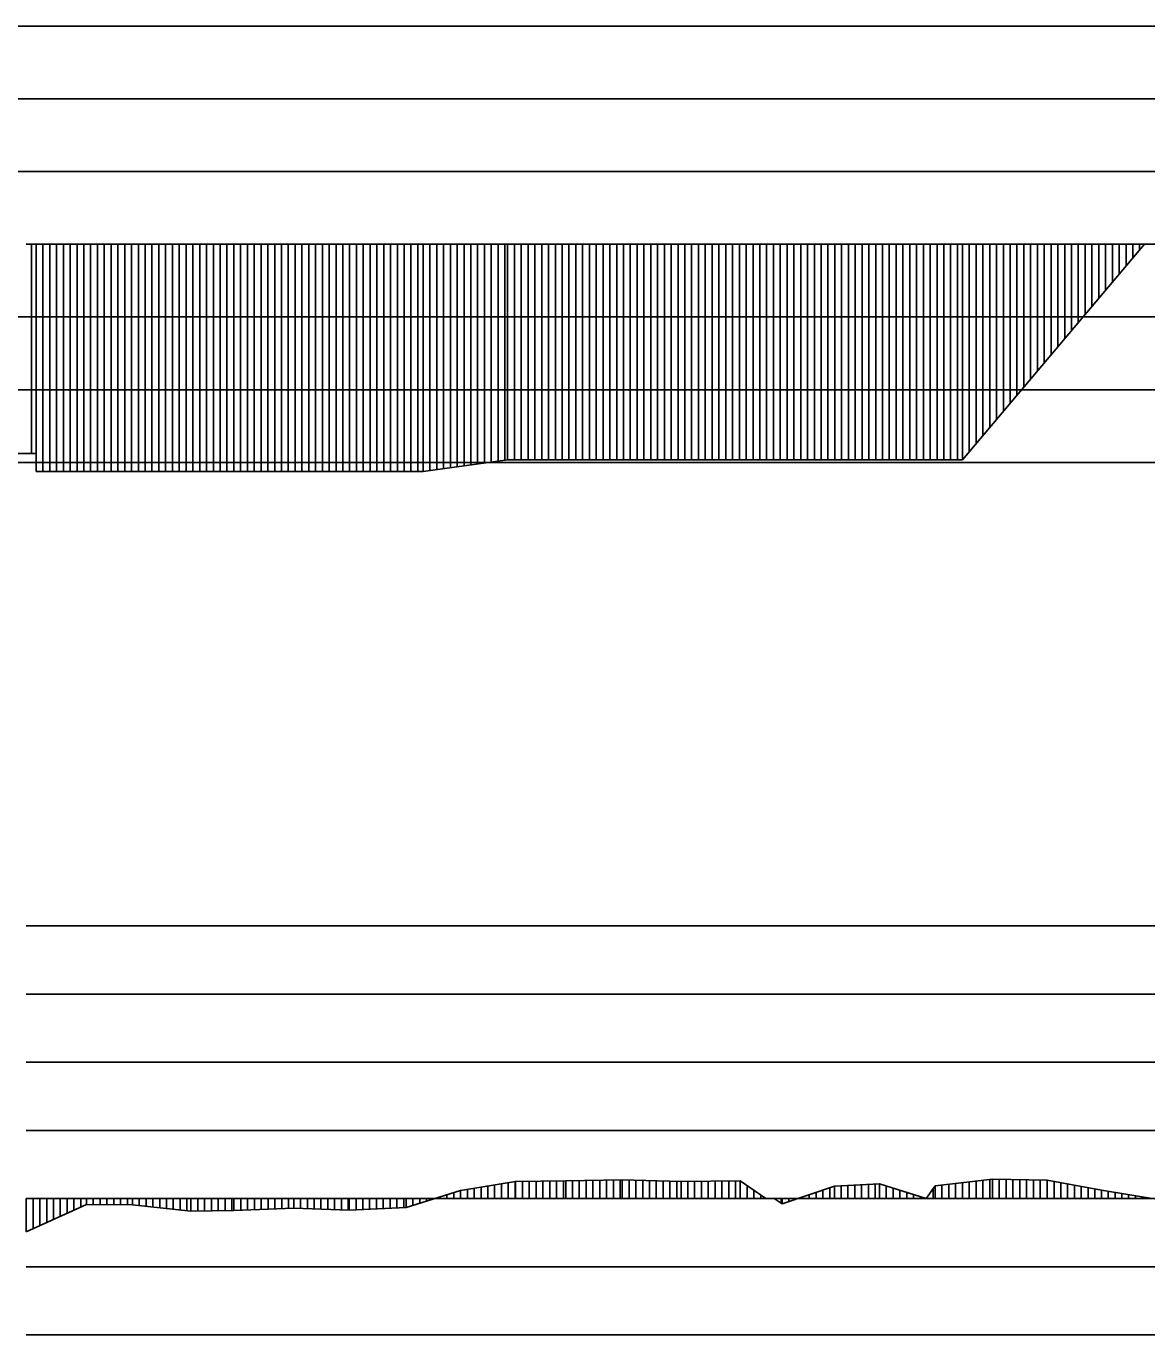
# Model space of a CAD drawing. Extents: x 2 to 10148, y 0 to 380.
# Drawn here: x 2328.7 to 2369.8, y 237 to 285 of the extents above; entities that cross this region are included whole.
import ezdxf

# ---------------------------------------------------------------- set-up
doc = ezdxf.new("R2010")
doc.units = 0
for name, color, linetype in [('POSUN_CARA', 7, 'Continuous'), ('POSUN_RASTR', 7, 'Continuous'), ('ZRYCHL_CARA', 7, 'Continuous'), ('ZRYCHL_RASTR', 7, 'Continuous')]:
    doc.layers.add(name, color=color, linetype=linetype)

msp = doc.modelspace()

# ---------------------------------------------------------------- linework, layer by layer
at = {"layer": 'POSUN_CARA'}
for p, q in [((2344.631, 242.295), (2346.652, 242.628)), ((2345.381, 242), (2345.381, 242.418)), ((2345.631, 242), (2345.631, 242.46)), ((2345.881, 242), (2345.881, 242.501)), ((2346.131, 242), (2346.131, 242.542)), ((2346.381, 242), (2346.381, 242.584)), ((2346.631, 242), (2346.631, 242.625)), ((2346.652, 242.628), (2348.487, 242.653)), ((2346.652, 242), (2346.652, 242.628)), ((2346.902, 242), (2346.902, 242.632)), ((2347.152, 242), (2347.152, 242.635)), ((2347.402, 242), (2347.402, 242.638)), ((2347.652, 242), (2347.652, 242.642)), ((2347.902, 242), (2347.902, 242.645)), ((2348.152, 242), (2348.152, 242.649)), ((2348.402, 242), (2348.402, 242.652)), ((2348.487, 242.653), (2350.562, 242.691)), ((2348.487, 242), (2348.487, 242.653)), ((2348.737, 242), (2348.737, 242.658)), ((2348.987, 242), (2348.987, 242.662)), ((2349.237, 242), (2349.237, 242.667)), ((2349.487, 242), (2349.487, 242.672)), ((2349.737, 242), (2349.737, 242.676)), ((2349.987, 242), (2349.987, 242.681)), ((2350.237, 242), (2350.237, 242.685)), ((2350.487, 242), (2350.487, 242.69)), ((2350.562, 242.691), (2352.718, 242.626)), ((2350.562, 242), (2350.562, 242.691)), ((2350.812, 242), (2350.812, 242.684)), ((2351.062, 242), (2351.062, 242.676)), ((2351.312, 242), (2351.312, 242.669)), ((2351.562, 242), (2351.562, 242.661)), ((2351.812, 242), (2351.812, 242.654)), ((2352.062, 242), (2352.062, 242.646)), ((2352.312, 242), (2352.312, 242.639)), ((2352.562, 242), (2352.562, 242.631)), ((2352.718, 242.626), (2354.892, 242.653)), ((2352.718, 242), (2352.718, 242.626)), ((2352.968, 242), (2352.968, 242.63)), ((2353.218, 242), (2353.218, 242.633)), ((2353.468, 242), (2353.468, 242.636)), ((2353.718, 242), (2353.718, 242.639)), ((2353.968, 242), (2353.968, 242.642)), ((2354.218, 242), (2354.218, 242.645)), ((2354.468, 242), (2354.468, 242.648)), ((2354.718, 242), (2354.718, 242.651)), ((2354.892, 242.653), (2355.824, 241.998)), ((2354.892, 242), (2354.892, 242.653)), ((2355.142, 242), (2355.142, 242.478)), ((2356.422, 241.807), (2358.342, 242.449)), ((2358.342, 242.449), (2359.996, 242.537)), ((2358.342, 242), (2358.342, 242.449)), ((2358.592, 242), (2358.592, 242.462)), ((2358.842, 242), (2358.842, 242.476)), ((2359.092, 242), (2359.092, 242.489)), ((2359.342, 242), (2359.342, 242.502)), ((2359.592, 242), (2359.592, 242.516)), ((2359.842, 242), (2359.842, 242.529)), ((2359.996, 242.537), (2361.712, 242)), ((2359.996, 242), (2359.996, 242.537)), ((2360.246, 242), (2360.246, 242.459)), ((2361.712, 242), (2362.04, 242.464)), ((2362.04, 242.464), (2364.142, 242.709)), ((2362.04, 242), (2362.04, 242.464)), ((2362.29, 242), (2362.29, 242.493)), ((2362.54, 242), (2362.54, 242.522)), ((2362.79, 242), (2362.79, 242.551)), ((2363.04, 242), (2363.04, 242.581)), ((2363.29, 242), (2363.29, 242.61)), ((2363.54, 242), (2363.54, 242.639)), ((2363.79, 242), (2363.79, 242.668)), ((2364.04, 242), (2364.04, 242.697)), ((2364.142, 242.709), (2366.149, 242.675)), ((2364.142, 242), (2364.142, 242.709)), ((2364.392, 242), (2364.392, 242.704)), ((2364.642, 242), (2364.642, 242.7)), ((2364.892, 242), (2364.892, 242.696)), ((2365.142, 242), (2365.142, 242.692)), ((2365.392, 242), (2365.392, 242.687)), ((2365.642, 242), (2365.642, 242.683)), ((2365.892, 242), (2365.892, 242.679)), ((2366.142, 242), (2366.142, 242.675)), ((2366.149, 242.675), (2368.137, 242.312)), ((2366.149, 242), (2366.149, 242.675)), ((2366.399, 242), (2366.399, 242.629)), ((2366.649, 242), (2366.649, 242.583)), ((2366.899, 242), (2366.899, 242.538)), ((2367.149, 242), (2367.149, 242.492)), ((2367.399, 242), (2367.399, 242.447)), ((2367.649, 242), (2367.649, 242.401)), ((2328.7, 242), (2328.7, 240.778)), ((2328.95, 242), (2328.95, 240.891)), ((2329.2, 242), (2329.2, 241.005)), ((2329.45, 242), (2329.45, 241.118)), ((2329.7, 242), (2329.7, 241.231)), ((2329.95, 242), (2329.95, 241.344)), ((2330.2, 242), (2330.2, 241.457)), ((2330.45, 242), (2330.45, 241.57)), ((2330.7, 242), (2330.7, 241.683)), ((2330.911, 242), (2330.911, 241.779)), ((2331.161, 242), (2331.161, 241.777)), ((2331.411, 242), (2331.411, 241.775)), ((2331.661, 242), (2331.661, 241.773)), ((2331.911, 242), (2331.911, 241.771)), ((2332.161, 242), (2332.161, 241.769)), ((2332.411, 242), (2332.411, 241.767)), ((2332.595, 242), (2332.595, 241.765)), ((2332.845, 242), (2332.845, 241.739)), ((2333.095, 242), (2333.095, 241.712)), ((2333.345, 242), (2333.345, 241.685)), ((2333.595, 242), (2333.595, 241.659)), ((2333.845, 242), (2333.845, 241.632)), ((2334.095, 242), (2334.095, 241.605)), ((2334.345, 242), (2334.345, 241.579)), ((2334.595, 242), (2334.595, 241.552)), ((2334.741, 242), (2334.741, 241.536)), ((2334.991, 242), (2334.991, 241.54)), ((2335.241, 242), (2335.241, 241.545)), ((2335.491, 242), (2335.491, 241.549)), ((2335.741, 242), (2335.741, 241.553)), ((2335.991, 242), (2335.991, 241.557)), ((2336.241, 242), (2336.241, 241.561)), ((2336.32, 242), (2336.32, 241.563)), ((2336.57, 242), (2336.57, 241.572)), ((2336.82, 242), (2336.82, 241.58)), ((2337.07, 242), (2337.07, 241.589)), ((2337.32, 242), (2337.32, 241.598)), ((2337.57, 242), (2337.57, 241.607)), ((2337.82, 242), (2337.82, 241.616)), ((2338.07, 242), (2338.07, 241.625)), ((2338.32, 242), (2338.32, 241.634)), ((2338.511, 242), (2338.511, 241.641)), ((2338.761, 242), (2338.761, 241.633)), ((2339.011, 242), (2339.011, 241.625)), ((2339.261, 242), (2339.261, 241.617)), ((2339.511, 242), (2339.511, 241.609)), ((2339.761, 242), (2339.761, 241.601)), ((2340.011, 242), (2340.011, 241.593)), ((2340.261, 242), (2340.261, 241.586)), ((2340.511, 242), (2340.511, 241.578)), ((2340.546, 242), (2340.546, 241.576)), ((2340.796, 242), (2340.796, 241.588)), ((2341.046, 242), (2341.046, 241.6)), ((2341.296, 242), (2341.296, 241.611)), ((2341.546, 242), (2341.546, 241.623)), ((2341.796, 242), (2341.796, 241.634)), ((2342.046, 242), (2342.046, 241.646)), ((2342.296, 242), (2342.296, 241.658)), ((2342.546, 242), (2342.546, 241.669)), ((2342.633, 241.673), (2344.631, 242.295)), ((2342.633, 242), (2342.633, 241.673)), ((2342.883, 242), (2342.883, 241.751)), ((2343.133, 242), (2343.133, 241.829)), ((2343.383, 242), (2343.383, 241.906)), ((2343.633, 242), (2343.633, 241.984)), ((2343.883, 242), (2343.883, 242.062)), ((2344.133, 242), (2344.133, 242.14)), ((2344.383, 242), (2344.383, 242.217)), ((2344.631, 242), (2344.631, 242.295)), ((2344.881, 242), (2344.881, 242.336)), ((2345.131, 242), (2345.131, 242.377)), ((2355.392, 242), (2355.392, 242.302)), ((2355.642, 242), (2355.642, 242.126)), ((2356.135, 242.001), (2356.422, 241.807)), ((2356.135, 242), (2356.135, 242.001)), ((2356.385, 242), (2356.385, 241.832)), ((2356.422, 242), (2356.422, 241.807)), ((2356.672, 242), (2356.672, 241.89)), ((2356.922, 242), (2356.922, 241.974)), ((2357.172, 242), (2357.172, 242.058)), ((2357.422, 242), (2357.422, 242.141)), ((2357.672, 242), (2357.672, 242.225)), ((2357.922, 242), (2357.922, 242.308)), ((2358.172, 242), (2358.172, 242.392)), ((2360.496, 242), (2360.496, 242.381)), ((2360.746, 242), (2360.746, 242.302)), ((2360.996, 242), (2360.996, 242.224)), ((2361.246, 242), (2361.246, 242.146)), ((2361.496, 242), (2361.496, 242.067)), ((2361.712, 242), (2361.712, 242)), ((2361.962, 242), (2361.962, 242.353)), ((2367.899, 242), (2367.899, 242.356)), ((2368.137, 242.312), (2370.069, 241.992)), ((2368.137, 242), (2368.137, 242.312)), ((2368.387, 242), (2368.387, 242.271)), ((2368.637, 242), (2368.637, 242.229)), ((2368.887, 242), (2368.887, 242.188)), ((2369.137, 242), (2369.137, 242.147)), ((2369.387, 242), (2369.387, 242.105)), ((2369.637, 242), (2369.637, 242.064)), ((2328.7, 240.778), (2330.911, 241.779)), ((2330.911, 241.779), (2332.595, 241.765)), ((2332.595, 241.765), (2334.741, 241.536)), ((2334.741, 241.536), (2336.32, 241.563)), ((2336.32, 241.563), (2338.511, 241.641)), ((2338.511, 241.641), (2340.546, 241.576)), ((2340.546, 241.576), (2342.633, 241.673))]:
    msp.add_line(p, q, dxfattribs=at)
at = {"layer": 'POSUN_RASTR'}
for p, q in [((2328.7, 252), (2408, 252)), ((2328.7, 249.5), (2408, 249.5)), ((2328.7, 247), (2408, 247)), ((2328.7, 244.5), (2408, 244.5)), ((2328.7, 242), (3155.543, 242)), ((2328.7, 239.5), (2408, 239.5)), ((2328.7, 237), (2408, 237))]:
    msp.add_line(p, q, dxfattribs=at)
at = {"layer": 'ZRYCHL_CARA'}
for p, q in [((2328.7, 277), (3155.543, 277)), ((2328.892, 277), (2328.892, 269.329)), ((2329.059, 269.329), (2329.059, 277)), ((2329.063, 277), (2329.063, 268.669)), ((2329.063, 277), (2329.063, 268.669)), ((2329.313, 277), (2329.313, 268.669)), ((2329.563, 277), (2329.563, 268.669)), ((2329.813, 277), (2329.813, 268.669)), ((2330.063, 277), (2330.063, 268.669)), ((2330.313, 277), (2330.313, 268.669)), ((2330.563, 277), (2330.563, 268.669)), ((2330.813, 277), (2330.813, 268.669)), ((2331.063, 277), (2331.063, 268.669)), ((2331.313, 277), (2331.313, 268.669)), ((2331.563, 277), (2331.563, 268.669)), ((2331.813, 277), (2331.813, 268.669)), ((2332.063, 277), (2332.063, 268.669)), ((2332.313, 277), (2332.313, 268.669)), ((2332.563, 277), (2332.563, 268.669)), ((2332.813, 277), (2332.813, 268.669)), ((2333.063, 277), (2333.063, 268.669)), ((2333.313, 277), (2333.313, 268.669)), ((2333.563, 277), (2333.563, 268.669)), ((2333.813, 277), (2333.813, 268.669)), ((2334.063, 277), (2334.063, 268.669)), ((2334.313, 277), (2334.313, 268.669)), ((2334.563, 277), (2334.563, 268.669)), ((2334.813, 277), (2334.813, 268.669)), ((2335.063, 277), (2335.063, 268.669)), ((2335.313, 277), (2335.313, 268.669)), ((2335.563, 277), (2335.563, 268.669)), ((2335.813, 277), (2335.813, 268.669)), ((2336.063, 277), (2336.063, 268.669)), ((2336.313, 277), (2336.313, 268.669)), ((2336.563, 277), (2336.563, 268.669)), ((2336.813, 277), (2336.813, 268.669)), ((2337.063, 277), (2337.063, 268.669)), ((2337.313, 277), (2337.313, 268.669)), ((2337.563, 277), (2337.563, 268.669)), ((2337.813, 277), (2337.813, 268.669)), ((2338.063, 277), (2338.063, 268.669)), ((2338.313, 277), (2338.313, 268.669)), ((2338.563, 277), (2338.563, 268.669)), ((2338.813, 277), (2338.813, 268.669)), ((2339.063, 277), (2339.063, 268.669)), ((2339.313, 277), (2339.313, 268.669)), ((2339.563, 277), (2339.563, 268.669)), ((2339.813, 277), (2339.813, 268.669)), ((2340.063, 277), (2340.063, 268.669)), ((2340.313, 277), (2340.313, 268.669)), ((2340.563, 277), (2340.563, 268.669)), ((2340.813, 277), (2340.813, 268.669)), ((2341.063, 277), (2341.063, 268.669)), ((2341.313, 277), (2341.313, 268.669)), ((2341.563, 277), (2341.563, 268.669)), ((2341.813, 277), (2341.813, 268.669)), ((2342.063, 277), (2342.063, 268.669)), ((2342.313, 277), (2342.313, 268.669)), ((2342.563, 277), (2342.563, 268.669)), ((2342.813, 277), (2342.813, 268.669)), ((2343.063, 277), (2343.063, 268.669)), ((2343.258, 277), (2343.258, 268.669)), ((2343.508, 277), (2343.508, 268.703)), ((2343.758, 277), (2343.758, 268.738)), ((2344.008, 277), (2344.008, 268.772)), ((2344.258, 277), (2344.258, 268.806)), ((2344.508, 277), (2344.508, 268.841)), ((2344.758, 277), (2344.758, 268.875)), ((2345.008, 277), (2345.008, 268.909)), ((2345.258, 277), (2345.258, 268.944)), ((2345.508, 277), (2345.508, 268.978)), ((2345.758, 277), (2345.758, 269.012)), ((2346.008, 277), (2346.008, 269.047)), ((2346.258, 277), (2346.258, 269.081)), ((2346.358, 277), (2346.358, 269.095)), ((2346.608, 277), (2346.608, 269.095)), ((2346.858, 277), (2346.858, 269.095)), ((2347.108, 277), (2347.108, 269.095)), ((2347.358, 277), (2347.358, 269.095)), ((2347.608, 277), (2347.608, 269.095)), ((2347.858, 277), (2347.858, 269.095)), ((2348.108, 277), (2348.108, 269.095)), ((2348.358, 277), (2348.358, 269.095)), ((2348.608, 277), (2348.608, 269.095)), ((2348.858, 277), (2348.858, 269.095)), ((2349.108, 277), (2349.108, 269.095)), ((2349.358, 277), (2349.358, 269.095)), ((2349.608, 277), (2349.608, 269.095)), ((2349.858, 277), (2349.858, 269.095)), ((2350.108, 277), (2350.108, 269.095)), ((2350.358, 277), (2350.358, 269.095)), ((2350.608, 277), (2350.608, 269.095)), ((2350.858, 277), (2350.858, 269.095)), ((2351.108, 277), (2351.108, 269.095)), ((2351.358, 277), (2351.358, 269.095)), ((2351.608, 277), (2351.608, 269.095)), ((2351.858, 277), (2351.858, 269.095)), ((2352.108, 277), (2352.108, 269.095)), ((2352.358, 277), (2352.358, 269.095)), ((2352.608, 277), (2352.608, 269.095)), ((2352.858, 277), (2352.858, 269.095)), ((2353.108, 277), (2353.108, 269.095)), ((2353.358, 277), (2353.358, 269.095)), ((2353.608, 277), (2353.608, 269.095)), ((2353.858, 277), (2353.858, 269.095)), ((2354.108, 277), (2354.108, 269.095)), ((2354.358, 277), (2354.358, 269.095)), ((2354.608, 277), (2354.608, 269.095)), ((2354.858, 277), (2354.858, 269.095)), ((2355.108, 277), (2355.108, 269.095)), ((2355.358, 277), (2355.358, 269.095)), ((2355.608, 277), (2355.608, 269.095)), ((2355.858, 277), (2355.858, 269.095)), ((2356.108, 277), (2356.108, 269.095)), ((2356.358, 277), (2356.358, 269.095)), ((2356.608, 277), (2356.608, 269.095)), ((2356.858, 277), (2356.858, 269.095)), ((2357.108, 277), (2357.108, 269.095)), ((2357.358, 277), (2357.358, 269.095)), ((2357.608, 277), (2357.608, 269.095)), ((2357.858, 277), (2357.858, 269.095)), ((2358.108, 277), (2358.108, 269.095)), ((2358.358, 277), (2358.358, 269.095)), ((2358.608, 277), (2358.608, 269.095)), ((2358.858, 277), (2358.858, 269.095)), ((2359.108, 277), (2359.108, 269.095)), ((2359.358, 277), (2359.358, 269.095)), ((2359.608, 277), (2359.608, 269.095)), ((2359.858, 277), (2359.858, 269.095)), ((2360.108, 277), (2360.108, 269.095)), ((2360.358, 277), (2360.358, 269.095)), ((2360.608, 277), (2360.608, 269.095)), ((2360.858, 277), (2360.858, 269.095)), ((2361.108, 277), (2361.108, 269.095)), ((2361.358, 277), (2361.358, 269.095)), ((2361.608, 277), (2361.608, 269.095)), ((2361.858, 277), (2361.858, 269.095)), ((2362.108, 277), (2362.108, 269.095)), ((2362.358, 277), (2362.358, 269.095)), ((2362.608, 277), (2362.608, 269.095)), ((2362.858, 277), (2362.858, 269.095)), ((2363.04, 277), (2363.04, 269.095)), ((2363.04, 269.095), (2369.72, 277)), ((2363.29, 277), (2363.29, 269.391)), ((2363.54, 277), (2363.54, 269.687)), ((2363.79, 277), (2363.79, 269.983)), ((2364.04, 277), (2364.04, 270.278)), ((2364.29, 277), (2364.29, 270.574)), ((2364.54, 277), (2364.54, 270.87)), ((2364.79, 277), (2364.79, 271.166)), ((2365.04, 277), (2365.04, 271.462)), ((2365.29, 277), (2365.29, 271.758)), ((2365.54, 277), (2365.54, 272.054)), ((2365.79, 277), (2365.79, 272.35)), ((2366.04, 277), (2366.04, 272.646)), ((2366.29, 277), (2366.29, 272.941)), ((2366.54, 277), (2366.54, 273.237)), ((2366.79, 277), (2366.79, 273.533)), ((2367.04, 277), (2367.04, 273.829)), ((2367.29, 277), (2367.29, 274.125)), ((2367.54, 277), (2367.54, 274.421)), ((2367.79, 277), (2367.79, 274.717)), ((2368.04, 277), (2368.04, 275.013)), ((2368.29, 277), (2368.29, 275.308)), ((2368.54, 277), (2368.54, 275.604)), ((2368.79, 277), (2368.79, 275.9)), ((2369.04, 277), (2369.04, 276.196)), ((2369.29, 277), (2369.29, 276.492)), ((2369.54, 277), (2369.54, 276.788)), ((2300.642, 269.329), (2329.059, 269.329)), ((2343.258, 268.669), (2346.358, 269.095)), ((2346.358, 269.095), (2363.04, 269.095)), ((2329.063, 268.669), (2343.258, 268.669))]:
    msp.add_line(p, q, dxfattribs=at)
at = {"layer": 'ZRYCHL_RASTR'}
for p, q in [((2262.758, 285), (2405.982, 285)), ((2262.756, 282.333), (2405.982, 282.333)), ((2262.774, 279.667), (2406.087, 279.667)), ((2209.989, 274.333), (2406.857, 274.333)), ((2210.001, 271.667), (2407.121, 271.667)), ((2210.016, 269), (2407.165, 269))]:
    msp.add_line(p, q, dxfattribs=at)

doc.saveas('drawing.dxf')
